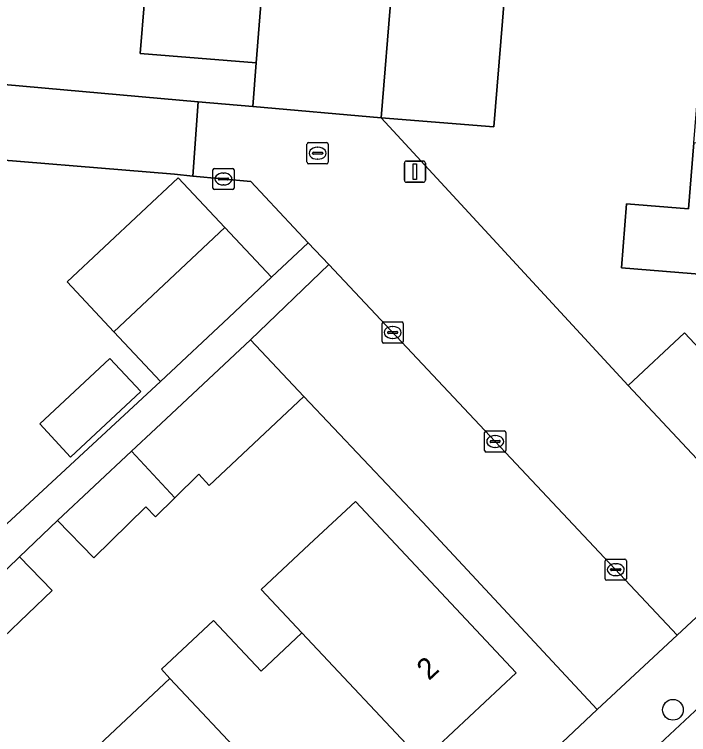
# Model space of a CAD drawing. Extents: x 159960 to 160866, y 382700 to 383354.
# Drawn here: x 160396.2 to 160427.98, y 383131.61 to 383165.57 of the extents above; entities that cross this region are included whole.
import ezdxf

# ---------------------------------------------------------------- set-up
doc = ezdxf.new("R2010")
doc.units = 0
for name, color, linetype in [('IMGEO_Boom', 7, 'Continuous'), ('IMGEO_Erf', 7, 'Continuous'), ('IMGEO_Kolk', 7, 'Continuous'), ('IMGEO_Lichtmast', 7, 'Continuous'), ('IMGEO_Muur', 7, 'Continuous'), ('IMGEO_Pand', 7, 'Continuous'), ('IMGEO_Pand_nummerreeks', 7, 'Continuous'), ('IMGEO_Parkeervlak_open', 7, 'Continuous'), ('IMGEO_Rijbaan_lokaal_open', 7, 'Continuous'), ('IMGEO_Rioolput', 7, 'Continuous'), ('IMGEO_Voetpad_open', 7, 'Continuous')]:
    doc.layers.add(name, color=color, linetype=linetype)

msp = doc.modelspace()

# ---------------------------------------------------------------- linework, layer by layer
at = {"layer": 'IMGEO_Boom'}
msp.add_circle((160427.239, 383132.775), 0.489, dxfattribs=at)
at = {"layer": 'IMGEO_Erf'}
for points in [[(160379.565, 383177.511), (160378.427, 383163.718), (160390.239, 383162.749), (160404.854, 383161.455), (160407.437, 383161.226), (160407.588, 383163.293), (160402.126, 383163.735), (160402.529, 383168.719)], [(160437.669, 383170.776), (160437.186, 383164.805), (160436.703, 383158.835), (160436.207, 383152.697), (160424.806, 383153.618), (160425.05, 383156.637), (160427.971, 383156.401), (160428.224, 383159.523), (160428.707, 383165.493), (160429.17, 383171.217)], [(160419.282, 383166.258), (160419.2, 383165.248), (160418.797, 383160.264), (160413.481, 383160.694), (160425.131, 383148.07), (160427.787, 383150.562), (160431.955, 383146.118), (160429.299, 383143.626), (160432.132, 383140.666), (160434.718, 383143.083)], [(160385.594, 383132.059), (160403.083, 383148.267), (160400.885, 383150.61), (160398.687, 383152.954), (160403.918, 383157.86), (160406.116, 383155.517), (160408.314, 383153.173), (160410.05, 383154.805), (160407.342, 383157.686), (160404.604, 383157.95), (160403.75, 383158.033), (160393.033, 383158.925)], [(160369.879, 383082.077), (160423.666, 383132.79), (160415.427, 383141.646), (160409.837, 383147.549), (160405.372, 383143.361), (160404.889, 383143.883), (160403.767, 383142.776), (160402.854, 383141.88), (160402.394, 383142.349), (160399.943, 383139.946), (160398.226, 383141.698), (160396.44, 383139.989), (160397.979, 383138.397), (160394.516, 383135.098)], [(160392.9, 383119.282), (160397.275, 383123.386), (160396.645, 383124.117), (160400.992, 383128.194), (160399.154, 383130.154), (160403.53, 383134.259), (160403.127, 383134.689), (160405.579, 383136.989), (160407.821, 383134.599), (160409.745, 383136.403), (160407.831, 383138.444), (160410.097, 383140.568), (160412.27, 383142.605), (160419.848, 383134.525), (160415.411, 383130.363), (160411.035, 383126.259), (160406.658, 383122.154), (160402.377, 383118.139), (160402.282, 383118.05), (160403.034, 383117.248), (160398.658, 383113.144), (160394.281, 383109.04)]]:
    msp.add_lwpolyline(points, dxfattribs=at)
msp.add_lwpolyline([(160397.621, 383146.475), (160400.692, 383149.348), (160402.151, 383147.786), (160398.848, 383144.698), (160397.389, 383146.258)], close=True, dxfattribs=at)
at = {"layer": 'IMGEO_Kolk'}
for p, q in [((160405.552, 383157.386), (160405.552, 383158.238)), ((160405.627, 383158.312), (160406.479, 383158.312)), ((160406.04, 383158.092), (160406.065, 383158.092)), ((160406.553, 383158.238), (160406.553, 383157.386)), ((160405.811, 383157.806), (160405.811, 383157.818)), ((160406.249, 383157.769), (160405.851, 383157.769)), ((160405.854, 383157.855), (160406.252, 383157.855)), ((160406.295, 383157.818), (160406.295, 383157.806)), ((160406.063, 383157.532), (160406.038, 383157.532)), ((160406.479, 383157.312), (160405.627, 383157.312)), ((160413.527, 383150.145), (160413.527, 383150.997)), ((160413.602, 383151.071), (160414.454, 383151.071)), ((160414.528, 383150.997), (160414.528, 383150.145)), ((160413.786, 383150.565), (160413.786, 383150.577)), ((160413.829, 383150.614), (160414.227, 383150.614)), ((160414.015, 383150.851), (160414.04, 383150.851)), ((160414.27, 383150.577), (160414.27, 383150.565)), ((160414.224, 383150.528), (160413.826, 383150.528)), ((160414.038, 383150.291), (160414.013, 383150.291)), ((160414.454, 383150.071), (160413.602, 383150.071)), ((160418.359, 383145.004), (160418.359, 383145.856)), ((160418.434, 383145.93), (160419.286, 383145.93)), ((160419.36, 383145.856), (160419.36, 383145.004)), ((160418.661, 383145.473), (160419.059, 383145.473)), ((160418.847, 383145.71), (160418.872, 383145.71)), ((160418.618, 383145.424), (160418.618, 383145.436)), ((160419.056, 383145.387), (160418.658, 383145.387)), ((160418.87, 383145.15), (160418.845, 383145.15)), ((160419.102, 383145.436), (160419.102, 383145.424)), ((160419.286, 383144.93), (160418.434, 383144.93)), ((160424.043, 383138.957), (160424.043, 383139.809)), ((160424.118, 383139.883), (160424.97, 383139.883)), ((160425.044, 383139.809), (160425.044, 383138.957)), ((160424.302, 383139.377), (160424.302, 383139.389)), ((160424.345, 383139.426), (160424.743, 383139.426)), ((160424.531, 383139.663), (160424.556, 383139.663)), ((160424.786, 383139.389), (160424.786, 383139.377)), ((160424.74, 383139.34), (160424.342, 383139.34)), ((160424.554, 383139.103), (160424.529, 383139.103)), ((160424.97, 383138.883), (160424.118, 383138.883))]:
    msp.add_line(p, q, dxfattribs=at)
for points in [[(160405.552, 383157.386), (160405.552, 383158.238)], [(160405.627, 383158.312), (160406.479, 383158.312)], [(160406.553, 383158.238), (160406.553, 383157.386)], [(160406.479, 383157.312), (160405.627, 383157.312)], [(160413.527, 383150.145), (160413.527, 383150.997)], [(160413.602, 383151.071), (160414.454, 383151.071)], [(160414.528, 383150.997), (160414.528, 383150.145)], [(160414.454, 383150.071), (160413.602, 383150.071)], [(160418.359, 383145.004), (160418.359, 383145.856)], [(160418.434, 383145.93), (160419.286, 383145.93)], [(160419.36, 383145.856), (160419.36, 383145.004)], [(160419.286, 383144.93), (160418.434, 383144.93)], [(160424.043, 383138.957), (160424.043, 383139.809)], [(160424.118, 383139.883), (160424.97, 383139.883)], [(160425.044, 383139.809), (160425.044, 383138.957)], [(160424.97, 383138.883), (160424.118, 383138.883)]]:
    msp.add_lwpolyline(points, dxfattribs=at)
for centre, radius, start, end in [((160405.629, 383158.236), 0.0765, 91.552, 178.448), ((160405.629, 383158.236), 0.0765, 91.552, 178.448), ((160406.477, 383158.236), 0.0765, 1.552, 88.448), ((160406.477, 383158.236), 0.0765, 1.552, 88.448), ((160405.851, 383157.815), 0.0403, 85.8775, 175.7526), ((160405.848, 383157.805), 0.0366, 178.938, 274.7102), ((160406.252, 383157.812), 0.043, 264.8664, 352.4533), ((160406.256, 383157.817), 0.0386, 1.7309, 96.639), ((160405.629, 383157.388), 0.0765, 181.552, 268.448), ((160405.629, 383157.388), 0.0765, 181.552, 268.448), ((160406.477, 383157.388), 0.0765, 271.552, 358.448), ((160406.477, 383157.388), 0.0765, 271.552, 358.448), ((160413.604, 383150.995), 0.0765, 91.552, 178.448), ((160413.604, 383150.995), 0.0765, 91.552, 178.448), ((160414.452, 383150.995), 0.0765, 1.552, 88.448), ((160414.452, 383150.995), 0.0765, 1.552, 88.448), ((160413.826, 383150.574), 0.0403, 85.8775, 175.7526), ((160413.823, 383150.564), 0.0366, 178.938, 274.7102), ((160414.227, 383150.571), 0.043, 264.8664, 352.4533), ((160414.231, 383150.576), 0.0386, 1.7309, 96.639), ((160413.604, 383150.147), 0.0765, 181.552, 268.448), ((160413.604, 383150.147), 0.0765, 181.552, 268.448), ((160414.452, 383150.147), 0.0765, 271.552, 358.448), ((160414.452, 383150.147), 0.0765, 271.552, 358.448), ((160418.436, 383145.854), 0.0765, 91.552, 178.448), ((160418.436, 383145.854), 0.0765, 91.552, 178.448), ((160419.284, 383145.854), 0.0765, 1.552, 88.448), ((160419.284, 383145.854), 0.0765, 1.552, 88.448), ((160418.658, 383145.433), 0.0403, 85.8775, 175.7526), ((160419.063, 383145.435), 0.0386, 1.7309, 96.639), ((160418.655, 383145.423), 0.0366, 178.938, 274.7102), ((160419.059, 383145.43), 0.043, 264.8664, 352.4533), ((160418.436, 383145.006), 0.0765, 181.552, 268.448), ((160418.436, 383145.006), 0.0765, 181.552, 268.448), ((160419.284, 383145.006), 0.0765, 271.552, 358.448), ((160419.284, 383145.006), 0.0765, 271.552, 358.448), ((160424.12, 383139.807), 0.0765, 91.552, 178.448), ((160424.12, 383139.807), 0.0765, 91.552, 178.448), ((160424.968, 383139.807), 0.0765, 1.552, 88.448), ((160424.968, 383139.807), 0.0765, 1.552, 88.448), ((160424.342, 383139.386), 0.0403, 85.8775, 175.7526), ((160424.339, 383139.376), 0.0366, 178.938, 274.7102), ((160424.743, 383139.383), 0.043, 264.8664, 352.4533), ((160424.747, 383139.388), 0.0386, 1.7309, 96.639), ((160424.12, 383138.959), 0.0765, 181.552, 268.448), ((160424.12, 383138.959), 0.0765, 181.552, 268.448), ((160424.968, 383138.959), 0.0765, 271.552, 358.448), ((160424.968, 383138.959), 0.0765, 271.552, 358.448)]:
    msp.add_arc(centre, radius, start, end, dxfattribs=at)
for centre, major_axis, ratio, start_param, end_param in [((160406.039, 383157.812), (-0.387, 0.002), 0.722429, 4.712389, 7.853982), ((160406.064, 383157.812), (-0.39, 0.002), 0.717154, 1.570796, 4.712389), ((160414.014, 383150.571), (-0.387, 0.002), 0.722429, 4.712389, 7.853982), ((160414.039, 383150.571), (-0.39, 0.002), 0.717154, 1.570796, 4.712389), ((160418.846, 383145.43), (-0.387, 0.002), 0.722429, 4.712389, 7.853982), ((160418.871, 383145.43), (-0.39, 0.002), 0.717154, 1.570796, 4.712389), ((160424.53, 383139.383), (-0.387, 0.002), 0.722429, 4.712389, 7.853982), ((160424.555, 383139.383), (-0.39, 0.002), 0.717154, 1.570796, 4.712389)]:
    msp.add_ellipse(centre, major_axis=major_axis, ratio=ratio, start_param=start_param, end_param=end_param, dxfattribs=at)
at = {"layer": 'IMGEO_Lichtmast'}
for p, q in [((160414.579, 383157.757), (160414.579, 383158.557)), ((160414.579, 383158.557), (160414.579, 383157.757)), ((160414.679, 383158.657), (160415.469, 383158.657)), ((160415.469, 383158.657), (160414.679, 383158.657)), ((160415.569, 383158.557), (160415.569, 383157.757)), ((160415.569, 383157.757), (160415.569, 383158.557)), ((160415.469, 383157.657), (160414.679, 383157.657)), ((160414.679, 383157.657), (160415.469, 383157.657))]:
    msp.add_line(p, q, dxfattribs=at)
msp.add_lwpolyline([(160414.999, 383158.532), (160415.149, 383158.532), (160415.149, 383157.782), (160414.999, 383157.782), (160414.999, 383158.532)], dxfattribs=at)
for centre, start, end in [((160414.679, 383158.557), 90, 180), ((160414.679, 383158.557), 90, 180), ((160415.469, 383158.557), 0, 90), ((160415.469, 383158.557), 360, 90), ((160414.679, 383157.757), 180, 270), ((160414.679, 383157.757), 180, 270), ((160415.469, 383157.757), 270, 0), ((160415.469, 383157.757), 270, 0)]:
    msp.add_arc(centre, 0.1, start, end, dxfattribs=at)
at = {"layer": 'IMGEO_Muur'}
for points in [[(160407.588, 383163.293), (160407.437, 383161.226)], [(160404.854, 383161.455), (160390.239, 383162.749)], [(160407.437, 383161.226), (160404.854, 383161.455)], [(160413.481, 383160.694), (160425.131, 383148.07)], [(160393.033, 383158.925), (160403.75, 383158.033)], [(160415.427, 383141.646), (160409.837, 383147.549)]]:
    msp.add_lwpolyline(points, dxfattribs=at)
at = {"layer": 'IMGEO_Pand'}
for points in [[(160408.083, 383169.416), (160402.621, 383169.857), (160402.529, 383168.719), (160402.126, 383163.735), (160407.588, 383163.293)], [(160413.966, 383166.689), (160413.481, 383160.694), (160418.797, 383160.264), (160419.2, 383165.248), (160419.282, 383166.258)], [(160436.703, 383158.835), (160428.224, 383159.523), (160427.971, 383156.401), (160425.05, 383156.637), (160424.806, 383153.618), (160436.207, 383152.697)], [(160406.116, 383155.517), (160403.918, 383157.86), (160398.687, 383152.954), (160400.885, 383150.61)], [(160406.116, 383155.517), (160400.885, 383150.61), (160403.083, 383148.267), (160406.301, 383151.285), (160408.314, 383153.173)], [(160429.299, 383143.626), (160431.955, 383146.118), (160427.787, 383150.562), (160425.131, 383148.07)], [(160409.837, 383147.549), (160407.322, 383150.231), (160402.857, 383146.042), (160401.712, 383144.968), (160403.767, 383142.776), (160404.889, 383143.883), (160405.372, 383143.361)], [(160397.621, 383146.475), (160397.389, 383146.258), (160398.848, 383144.698), (160402.151, 383147.786), (160400.692, 383149.348)], [(160403.767, 383142.776), (160401.712, 383144.968), (160398.226, 383141.698), (160399.943, 383139.946), (160402.394, 383142.349), (160402.854, 383141.88)], [(160412.27, 383142.605), (160410.097, 383140.568), (160407.831, 383138.444), (160409.745, 383136.403), (160415.411, 383130.363), (160419.848, 383134.525)], [(160396.44, 383139.989), (160393.023, 383136.69), (160394.516, 383135.098), (160397.979, 383138.397)], [(160415.411, 383130.363), (160409.745, 383136.403), (160407.821, 383134.599), (160405.579, 383136.989), (160403.127, 383134.689), (160403.53, 383134.259), (160411.035, 383126.259)], [(160411.035, 383126.259), (160403.53, 383134.259), (160399.154, 383130.154), (160400.992, 383128.194), (160406.658, 383122.154)]]:
    msp.add_lwpolyline(points, close=True, dxfattribs=at)
at = {"layer": 'IMGEO_Parkeervlak_open'}
msp.add_lwpolyline([(160415.427, 383141.646), (160423.666, 383132.79), (160427.441, 383136.302), (160411.021, 383153.772), (160407.322, 383150.231), (160409.837, 383147.549)], close=True, dxfattribs=at)
at = {"layer": 'IMGEO_Rijbaan_lokaal_open'}
for points in [[(160413.481, 383160.694), (160407.437, 383161.226), (160404.854, 383161.455), (160404.604, 383157.95), (160407.342, 383157.686), (160410.05, 383154.805), (160411.021, 383153.772), (160427.441, 383136.302), (160432.132, 383140.666), (160429.299, 383143.626), (160425.131, 383148.07)], [(160442.08, 383136.403), (160437.373, 383141.46), (160437.072, 383141.146), (160436.351, 383140.395), (160435.911, 383139.976), (160434.043, 383138.169), (160431.627, 383135.856), (160429.452, 383133.817), (160425.913, 383130.514), (160422.238, 383127.069), (160413.431, 383118.809), (160418.003, 383113.983), (160419.506, 383115.389), (160420.163, 383116.003), (160425.258, 383120.825), (160432.136, 383127.334), (160437.247, 383132.126), (160438.331, 383133.131), (160441.56, 383135.977)]]:
    msp.add_lwpolyline(points, close=True, dxfattribs=at)
at = {"layer": 'IMGEO_Rioolput'}
for p, q in [((160409.989, 383158.6), (160409.989, 383159.452)), ((160410.064, 383159.526), (160410.916, 383159.526)), ((160410.99, 383159.452), (160410.99, 383158.6)), ((160410.291, 383159.069), (160410.689, 383159.069)), ((160410.477, 383159.306), (160410.502, 383159.306)), ((160410.248, 383159.02), (160410.248, 383159.032)), ((160410.686, 383158.983), (160410.288, 383158.983)), ((160410.5, 383158.746), (160410.475, 383158.746)), ((160410.732, 383159.032), (160410.732, 383159.02)), ((160410.916, 383158.526), (160410.064, 383158.526))]:
    msp.add_line(p, q, dxfattribs=at)
for points in [[(160409.989, 383158.6), (160409.989, 383159.452)], [(160410.064, 383159.526), (160410.916, 383159.526)], [(160410.99, 383159.452), (160410.99, 383158.6)], [(160410.916, 383158.526), (160410.064, 383158.526)]]:
    msp.add_lwpolyline(points, dxfattribs=at)
for centre, radius, start, end in [((160410.066, 383159.45), 0.0765, 91.552, 178.448), ((160410.066, 383159.45), 0.0765, 91.552, 178.448), ((160410.914, 383159.45), 0.0765, 1.552, 88.448), ((160410.914, 383159.45), 0.0765, 1.552, 88.448), ((160410.288, 383159.029), 0.0403, 85.8775, 175.7526), ((160410.693, 383159.031), 0.0386, 1.7309, 96.639), ((160410.285, 383159.019), 0.0366, 178.938, 274.7102), ((160410.689, 383159.026), 0.043, 264.8664, 352.4533), ((160410.066, 383158.602), 0.0765, 181.552, 268.448), ((160410.066, 383158.602), 0.0765, 181.552, 268.448), ((160410.914, 383158.602), 0.0765, 271.552, 358.448), ((160410.914, 383158.602), 0.0765, 271.552, 358.448)]:
    msp.add_arc(centre, radius, start, end, dxfattribs=at)
for centre, major_axis, ratio, start_param, end_param in [((160410.476, 383159.026), (-0.387, 0.002), 0.722429, 4.712389, 7.853982), ((160410.501, 383159.026), (-0.39, 0.002), 0.717154, 1.570796, 4.712389)]:
    msp.add_ellipse(centre, major_axis=major_axis, ratio=ratio, start_param=start_param, end_param=end_param, dxfattribs=at)
at = {"layer": 'IMGEO_Voetpad_open'}
for points in [[(160415.897, 383190.572), (160416.379, 383196.542), (160416.862, 383202.513), (160417.345, 383208.483), (160417.845, 383214.669), (160417.981, 383216.676), (160414.128, 383216.967), (160412.912, 383217.13), (160411.948, 383217.22), (160411.468, 383211.28), (160410.984, 383205.298), (160410.501, 383199.318), (160410.017, 383193.337), (160409.534, 383187.357), (160409.05, 383181.377), (160408.567, 383175.397), (160408.083, 383169.416), (160407.588, 383163.293), (160407.437, 383161.226), (160413.481, 383160.694), (160413.966, 383166.689), (160414.448, 383172.66), (160414.931, 383178.631), (160415.414, 383184.602)], [(160404.854, 383161.455), (160390.239, 383162.749), (160378.427, 383163.718), (160378.127, 383160.166), (160393.033, 383158.925), (160403.75, 383158.033), (160404.604, 383157.95)]]:
    msp.add_lwpolyline(points, close=True, dxfattribs=at)
for points in [[(160393.023, 383136.69), (160396.44, 383139.989), (160398.226, 383141.698), (160401.712, 383144.968), (160402.857, 383146.042), (160407.322, 383150.231), (160411.021, 383153.772), (160410.05, 383154.805), (160408.314, 383153.173), (160406.301, 383151.285), (160403.083, 383148.267), (160385.594, 383132.059)], [(160434.718, 383143.083), (160432.132, 383140.666), (160427.441, 383136.302), (160423.666, 383132.79), (160369.879, 383082.077), (160366.117, 383078.629), (160362.229, 383074.94), (160358.346, 383071.384), (160360.462, 383069.126), (160361.545, 383070.036), (160363.349, 383071.742), (160362.543, 383072.636), (160366.151, 383075.937), (160368.547, 383078.218), (160369.356, 383077.35), (160373.431, 383081.176), (160375.599, 383083.221), (160387.865, 383094.781), (160393.269, 383099.855), (160397.4, 383103.731), (160405.8, 383111.613), (160411.292, 383116.793)], [(160411.292, 383116.793), (160413.431, 383118.809), (160422.238, 383127.069), (160425.913, 383130.514), (160429.452, 383133.817), (160428.602, 383134.687), (160430.978, 383136.855), (160433.455, 383139.254), (160435.334, 383141.013), (160436.311, 383141.964), (160437.072, 383141.146), (160437.373, 383141.46), (160437.808, 383141.925)]]:
    msp.add_lwpolyline(points, dxfattribs=at)

# ---------------------------------------------------------------- texts
at = {"layer": 'IMGEO_Pand_nummerreeks'}
msp.add_text('2', height=1, rotation=43.1666, dxfattribs=at).set_placement((160415.738, 383134.125))

doc.saveas('drawing.dxf')
